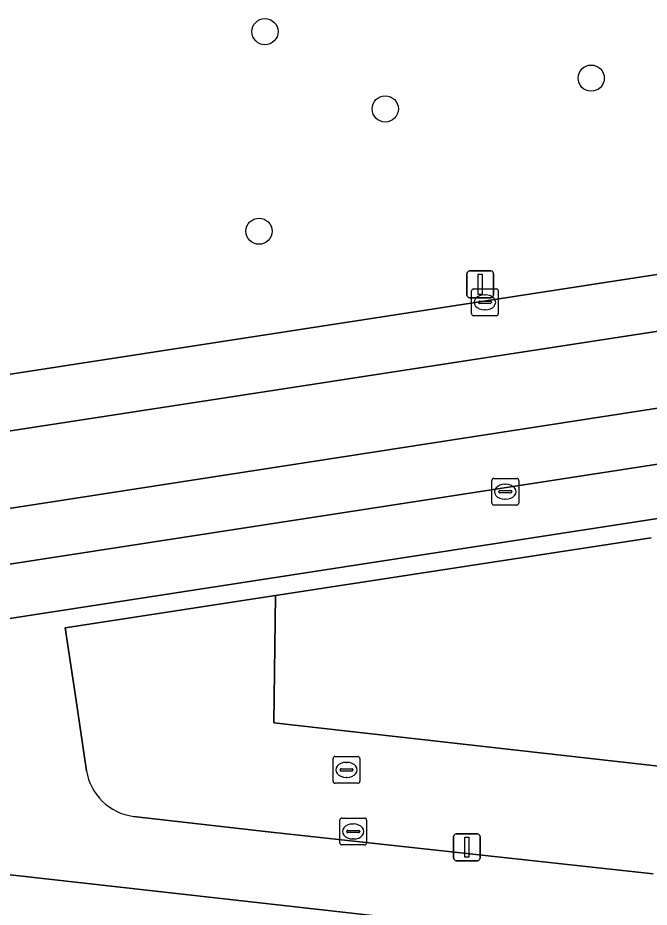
# Model space of a CAD drawing. Extents: x 162026 to 163502, y 387295 to 388169.
# Drawn here: x 162705.62 to 162729.21, y 387557.98 to 387591.19 of the extents above; entities that cross this region are included whole.
import ezdxf

# ---------------------------------------------------------------- set-up
doc = ezdxf.new("R2010")
doc.units = 0
for name, color, linetype in [('IMGEO_Boom', 7, 'Continuous'), ('IMGEO_Erf', 7, 'Continuous'), ('IMGEO_Groenvoorziening', 7, 'Continuous'), ('IMGEO_Kolk', 7, 'Continuous'), ('IMGEO_Lichtmast', 7, 'Continuous'), ('IMGEO_Parkeervlak_open', 7, 'Continuous'), ('IMGEO_Rijbaan_lokaal_gesloten', 7, 'Continuous'), ('IMGEO_Rioolput', 7, 'Continuous'), ('IMGEO_Voetpad_open', 7, 'Continuous')]:
    doc.layers.add(name, color=color, linetype=linetype)

msp = doc.modelspace()

# ---------------------------------------------------------------- linework, layer by layer
at = {"layer": 'IMGEO_Boom'}
for centre in [(162714.856, 387590.673), (162727.045, 387588.935), (162719.35, 387587.786), (162714.634, 387583.219)]:
    msp.add_circle(centre, 0.489, dxfattribs=at)
at = {"layer": 'IMGEO_Erf'}
msp.add_lwpolyline([(162734.19, 387555.945), (162699.334, 387559.856), (162686.046, 387557.841)], dxfattribs=at)
at = {"layer": 'IMGEO_Groenvoorziening'}
for points in [[(162675.512, 387573.282), (162679.413, 387573.886), (162766.076, 387587.239), (162766.107, 387598.314)], [(162729.285, 387571.77), (162715.247, 387569.615), (162715.187, 387564.864), (162731.553, 387563.025), (162730.564, 387569.408)], [(162731.553, 387563.025), (162715.187, 387564.864), (162715.247, 387569.615), (162707.396, 387568.41), (162707.798, 387565.694), (162708.186, 387563.073)], [(162709.946, 387561.369), (162714.981, 387560.792), (162729.361, 387559.225)]]:
    msp.add_lwpolyline(points, dxfattribs=at)
msp.add_arc((162710.212, 387563.404), 2.052, 189.2869, 262.5655, dxfattribs=at)
at = {"layer": 'IMGEO_Kolk'}
for p, q in [((162722.573, 387580.138), (162722.573, 387580.99)), ((162722.648, 387581.064), (162723.5, 387581.064)), ((162723.574, 387580.99), (162723.574, 387580.138)), ((162722.832, 387580.558), (162722.832, 387580.57)), ((162722.875, 387580.607), (162723.273, 387580.607)), ((162723.061, 387580.844), (162723.086, 387580.844)), ((162723.316, 387580.57), (162723.316, 387580.558)), ((162723.27, 387580.521), (162722.872, 387580.521)), ((162723.084, 387580.284), (162723.059, 387580.284)), ((162723.5, 387580.064), (162722.648, 387580.064)), ((162723.335, 387573.065), (162723.335, 387573.917)), ((162723.41, 387573.991), (162724.262, 387573.991)), ((162724.336, 387573.917), (162724.336, 387573.065)), ((162723.823, 387573.771), (162723.848, 387573.771)), ((162723.594, 387573.485), (162723.594, 387573.497)), ((162724.032, 387573.448), (162723.634, 387573.448)), ((162723.637, 387573.534), (162724.035, 387573.534)), ((162724.078, 387573.497), (162724.078, 387573.485)), ((162724.262, 387572.991), (162723.41, 387572.991)), ((162723.846, 387573.211), (162723.821, 387573.211)), ((162717.727, 387561.305), (162718.579, 387561.305)), ((162717.652, 387560.379), (162717.652, 387561.231)), ((162718.14, 387561.085), (162718.165, 387561.085)), ((162718.653, 387561.231), (162718.653, 387560.379)), ((162717.911, 387560.799), (162717.911, 387560.811)), ((162718.349, 387560.762), (162717.951, 387560.762)), ((162717.954, 387560.848), (162718.352, 387560.848)), ((162718.395, 387560.811), (162718.395, 387560.799)), ((162718.579, 387560.305), (162717.727, 387560.305)), ((162718.163, 387560.525), (162718.138, 387560.525))]:
    msp.add_line(p, q, dxfattribs=at)
for points in [[(162722.573, 387580.138), (162722.573, 387580.99)], [(162722.648, 387581.064), (162723.5, 387581.064)], [(162723.574, 387580.99), (162723.574, 387580.138)], [(162723.5, 387580.064), (162722.648, 387580.064)], [(162723.335, 387573.065), (162723.335, 387573.917)], [(162723.41, 387573.991), (162724.262, 387573.991)], [(162724.336, 387573.917), (162724.336, 387573.065)], [(162724.262, 387572.991), (162723.41, 387572.991)], [(162717.727, 387561.305), (162718.579, 387561.305)], [(162717.652, 387560.379), (162717.652, 387561.231)], [(162718.653, 387561.231), (162718.653, 387560.379)], [(162718.579, 387560.305), (162717.727, 387560.305)]]:
    msp.add_lwpolyline(points, dxfattribs=at)
for centre, radius, start, end in [((162722.65, 387580.988), 0.0765, 91.552, 178.448), ((162722.65, 387580.988), 0.0765, 91.552, 178.448), ((162723.498, 387580.988), 0.0765, 1.552, 88.448), ((162723.498, 387580.988), 0.0765, 1.552, 88.448), ((162722.872, 387580.567), 0.0403, 85.8775, 175.7526), ((162722.869, 387580.557), 0.0366, 178.938, 274.7102), ((162723.273, 387580.564), 0.043, 264.8664, 352.4533), ((162723.277, 387580.569), 0.0386, 1.7309, 96.639), ((162722.65, 387580.14), 0.0765, 181.552, 268.448), ((162722.65, 387580.14), 0.0765, 181.552, 268.448), ((162723.498, 387580.14), 0.0765, 271.552, 358.448), ((162723.498, 387580.14), 0.0765, 271.552, 358.448), ((162723.412, 387573.915), 0.0765, 91.552, 178.448), ((162723.412, 387573.915), 0.0765, 91.552, 178.448), ((162724.26, 387573.915), 0.0765, 1.552, 88.448), ((162724.26, 387573.915), 0.0765, 1.552, 88.448), ((162723.634, 387573.494), 0.0403, 85.8775, 175.7526), ((162723.631, 387573.484), 0.0366, 178.938, 274.7102), ((162724.035, 387573.491), 0.043, 264.8664, 352.4533), ((162724.039, 387573.496), 0.0386, 1.7309, 96.639), ((162723.412, 387573.067), 0.0765, 181.552, 268.448), ((162723.412, 387573.067), 0.0765, 181.552, 268.448), ((162724.26, 387573.067), 0.0765, 271.552, 358.448), ((162724.26, 387573.067), 0.0765, 271.552, 358.448), ((162717.729, 387561.229), 0.0765, 91.552, 178.448), ((162717.729, 387561.229), 0.0765, 91.552, 178.448), ((162718.577, 387561.229), 0.0765, 1.552, 88.448), ((162718.577, 387561.229), 0.0765, 1.552, 88.448), ((162717.951, 387560.808), 0.0403, 85.8775, 175.7526), ((162717.948, 387560.798), 0.0366, 178.938, 274.7102), ((162718.352, 387560.805), 0.043, 264.8664, 352.4533), ((162718.356, 387560.81), 0.0386, 1.7309, 96.639), ((162717.729, 387560.381), 0.0765, 181.552, 268.448), ((162717.729, 387560.381), 0.0765, 181.552, 268.448), ((162718.577, 387560.381), 0.0765, 271.552, 358.448), ((162718.577, 387560.381), 0.0765, 271.552, 358.448)]:
    msp.add_arc(centre, radius, start, end, dxfattribs=at)
for centre, major_axis, ratio, start_param, end_param in [((162723.06, 387580.564), (-0.387, 0.002), 0.722429, 4.712389, 7.853982), ((162723.085, 387580.564), (-0.39, 0.002), 0.717154, 1.570796, 4.712389), ((162723.822, 387573.491), (-0.387, 0.002), 0.722429, 4.712389, 7.853982), ((162723.847, 387573.491), (-0.39, 0.002), 0.717154, 1.570796, 4.712389), ((162718.139, 387560.805), (-0.387, 0.002), 0.722429, 4.712389, 7.853982), ((162718.164, 387560.805), (-0.39, 0.002), 0.717154, 1.570796, 4.712389)]:
    msp.add_ellipse(centre, major_axis=major_axis, ratio=ratio, start_param=start_param, end_param=end_param, dxfattribs=at)
at = {"layer": 'IMGEO_Lichtmast'}
for p, q in [((162722.403, 387580.837), (162722.403, 387581.637)), ((162722.403, 387581.637), (162722.403, 387580.837)), ((162722.503, 387581.737), (162723.293, 387581.737)), ((162723.293, 387581.737), (162722.503, 387581.737)), ((162723.393, 387581.637), (162723.393, 387580.837)), ((162723.393, 387580.837), (162723.393, 387581.637)), ((162723.293, 387580.737), (162722.503, 387580.737)), ((162722.503, 387580.737), (162723.293, 387580.737)), ((162721.903, 387559.815), (162721.903, 387560.615)), ((162721.903, 387560.615), (162721.903, 387559.815)), ((162722.003, 387560.715), (162722.793, 387560.715)), ((162722.793, 387560.715), (162722.003, 387560.715)), ((162722.893, 387560.615), (162722.893, 387559.815)), ((162722.893, 387559.815), (162722.893, 387560.615)), ((162722.793, 387559.715), (162722.003, 387559.715)), ((162722.003, 387559.715), (162722.793, 387559.715))]:
    msp.add_line(p, q, dxfattribs=at)
for points in [[(162722.823, 387581.612), (162722.973, 387581.612), (162722.973, 387580.862), (162722.823, 387580.862), (162722.823, 387581.612)], [(162722.323, 387560.59), (162722.473, 387560.59), (162722.473, 387559.84), (162722.323, 387559.84), (162722.323, 387560.59)]]:
    msp.add_lwpolyline(points, dxfattribs=at)
for centre, start, end in [((162722.503, 387581.637), 90, 180), ((162722.503, 387581.637), 90, 180), ((162723.293, 387581.637), 0, 90), ((162723.293, 387581.637), 360, 90), ((162722.503, 387580.837), 180, 270), ((162722.503, 387580.837), 180, 270), ((162723.293, 387580.837), 270, 0), ((162723.293, 387580.837), 270, 0), ((162722.003, 387560.615), 90, 180), ((162722.003, 387560.615), 90, 180), ((162722.793, 387560.615), 0, 90), ((162722.793, 387560.615), 360, 90), ((162722.003, 387559.815), 180, 270), ((162722.003, 387559.815), 180, 270), ((162722.793, 387559.815), 270, 0), ((162722.793, 387559.815), 270, 0)]:
    msp.add_arc(centre, 0.1, start, end, dxfattribs=at)
at = {"layer": 'IMGEO_Parkeervlak_open'}
for points in [[(162811.048, 387587.092), (162682.305, 387567.235)], [(162685.698, 387565.729), (162808.281, 387584.635)]]:
    msp.add_lwpolyline(points, dxfattribs=at)
at = {"layer": 'IMGEO_Rijbaan_lokaal_gesloten'}
for points in [[(162811.43, 387592.098), (162811.107, 387594.178), (162766.076, 387587.239), (162679.413, 387573.886), (162679.768, 387571.83)], [(162811.858, 387589.349), (162811.43, 387592.098), (162679.768, 387571.83), (162680.257, 387568.993)], [(162811.048, 387587.092), (162812.185, 387587.243), (162811.858, 387589.349), (162680.257, 387568.993), (162680.604, 387566.983), (162682.305, 387567.235)]]:
    msp.add_lwpolyline(points, close=True, dxfattribs=at)
at = {"layer": 'IMGEO_Rioolput'}
for p, q in [((162717.476, 387563.606), (162718.328, 387563.606)), ((162717.401, 387562.68), (162717.401, 387563.532)), ((162717.889, 387563.386), (162717.914, 387563.386)), ((162718.402, 387563.532), (162718.402, 387562.68)), ((162717.66, 387563.1), (162717.66, 387563.112)), ((162718.098, 387563.063), (162717.7, 387563.063)), ((162717.703, 387563.149), (162718.101, 387563.149)), ((162718.144, 387563.112), (162718.144, 387563.1)), ((162718.328, 387562.606), (162717.476, 387562.606)), ((162717.912, 387562.826), (162717.887, 387562.826))]:
    msp.add_line(p, q, dxfattribs=at)
for points in [[(162717.476, 387563.606), (162718.328, 387563.606)], [(162717.401, 387562.68), (162717.401, 387563.532)], [(162718.402, 387563.532), (162718.402, 387562.68)], [(162718.328, 387562.606), (162717.476, 387562.606)]]:
    msp.add_lwpolyline(points, dxfattribs=at)
for centre, radius, start, end in [((162717.478, 387563.53), 0.0765, 91.552, 178.448), ((162717.478, 387563.53), 0.0765, 91.552, 178.448), ((162718.326, 387563.53), 0.0765, 1.552, 88.448), ((162718.326, 387563.53), 0.0765, 1.552, 88.448), ((162717.7, 387563.109), 0.0403, 85.8775, 175.7526), ((162717.697, 387563.099), 0.0366, 178.938, 274.7102), ((162718.101, 387563.106), 0.043, 264.8664, 352.4533), ((162718.105, 387563.111), 0.0386, 1.7309, 96.639), ((162717.478, 387562.682), 0.0765, 181.552, 268.448), ((162717.478, 387562.682), 0.0765, 181.552, 268.448), ((162718.326, 387562.682), 0.0765, 271.552, 358.448), ((162718.326, 387562.682), 0.0765, 271.552, 358.448)]:
    msp.add_arc(centre, radius, start, end, dxfattribs=at)
for centre, major_axis, ratio, start_param, end_param in [((162717.888, 387563.106), (-0.387, 0.002), 0.722429, 4.712389, 7.853982), ((162717.913, 387563.106), (-0.39, 0.002), 0.717154, 1.570796, 4.712389)]:
    msp.add_ellipse(centre, major_axis=major_axis, ratio=ratio, start_param=start_param, end_param=end_param, dxfattribs=at)
at = {"layer": 'IMGEO_Voetpad_open'}
for points in [[(162808.281, 387584.635), (162685.698, 387565.729)], [(162708.186, 387563.073), (162707.798, 387565.694), (162707.396, 387568.41), (162715.247, 387569.615), (162729.285, 387571.77)], [(162672.095, 387558.114), (162672.291, 387556.69), (162672.403, 387555.96), (162680.527, 387557.027), (162686.046, 387557.841), (162699.334, 387559.856), (162734.19, 387555.945), (162734.854, 387561.873), (162771.602, 387557.921), (162772.304, 387563.908)], [(162729.361, 387559.225), (162714.981, 387560.792), (162709.946, 387561.369)]]:
    msp.add_lwpolyline(points, dxfattribs=at)
msp.add_arc((162710.212, 387563.404), 2.052, 189.2869, 262.5655, dxfattribs=at)

doc.saveas('drawing.dxf')
